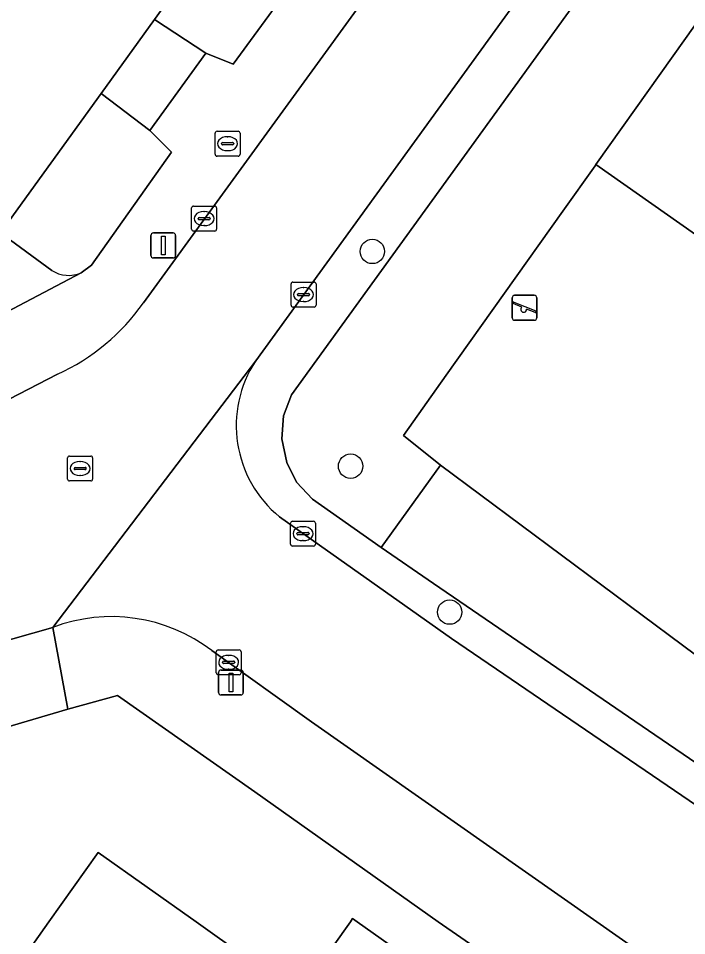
# Model space of a CAD drawing. Extents: x 160102 to 160934, y 382045 to 382923.
# Drawn here: x 160263.15 to 160289.97, y 382249.45 to 382286.24 of the extents above; entities that cross this region are included whole.
import ezdxf

# ---------------------------------------------------------------- set-up
doc = ezdxf.new("R2010")
doc.units = 0
for name, color, linetype in [('IMGEO_Boom', 7, 'Continuous'), ('IMGEO_Brandkraan', 7, 'Continuous'), ('IMGEO_Erf', 7, 'Continuous'), ('IMGEO_Groenvoorziening', 7, 'Continuous'), ('IMGEO_Hek', 7, 'Continuous'), ('IMGEO_Kolk', 7, 'Continuous'), ('IMGEO_Lichtmast', 7, 'Continuous'), ('IMGEO_Muur', 7, 'Continuous'), ('IMGEO_Pand', 7, 'Continuous'), ('IMGEO_Rijbaan_lokaal_open', 7, 'Continuous'), ('IMGEO_Rioolput', 7, 'Continuous'), ('IMGEO_Speelvoorziening', 7, 'Continuous'), ('IMGEO_Voetpad_halfverhard', 7, 'Continuous'), ('IMGEO_Voetpad_op_trap', 7, 'Continuous'), ('IMGEO_Voetpad_open', 7, 'Continuous')]:
    doc.layers.add(name, color=color, linetype=linetype)

msp = doc.modelspace()

# ---------------------------------------------------------------- linework, layer by layer
at = {"layer": 'IMGEO_Boom'}
for centre in [(160277.356, 382276.891), (160276.485, 382268.278), (160280.46, 382262.424)]:
    msp.add_circle(centre, 0.489, dxfattribs=at)
at = {"layer": 'IMGEO_Brandkraan'}
for p, q in [((160271.126, 382281.713), (160271.978, 382281.713)), ((160271.051, 382280.787), (160271.051, 382281.639)), ((160271.539, 382281.493), (160271.564, 382281.493)), ((160272.052, 382281.639), (160272.052, 382280.787)), ((160271.31, 382281.207), (160271.31, 382281.219)), ((160271.748, 382281.17), (160271.35, 382281.17)), ((160271.353, 382281.256), (160271.751, 382281.256)), ((160271.794, 382281.219), (160271.794, 382281.207)), ((160271.978, 382280.713), (160271.126, 382280.713)), ((160271.562, 382280.933), (160271.537, 382280.933))]:
    msp.add_line(p, q, dxfattribs=at)
for points in [[(160271.126, 382281.713), (160271.978, 382281.713)], [(160271.051, 382280.787), (160271.051, 382281.639)], [(160272.052, 382281.639), (160272.052, 382280.787)], [(160271.978, 382280.713), (160271.126, 382280.713)]]:
    msp.add_lwpolyline(points, dxfattribs=at)
for centre, radius, start, end in [((160271.128, 382281.637), 0.0765, 91.552, 178.448), ((160271.128, 382281.637), 0.0765, 91.552, 178.448), ((160271.976, 382281.637), 0.0765, 1.552, 88.448), ((160271.976, 382281.637), 0.0765, 1.552, 88.448), ((160271.35, 382281.216), 0.0403, 85.8775, 175.7526), ((160271.347, 382281.206), 0.0366, 178.938, 274.7102), ((160271.751, 382281.213), 0.043, 264.8664, 352.4533), ((160271.755, 382281.218), 0.0386, 1.7309, 96.639), ((160271.128, 382280.789), 0.0765, 181.552, 268.448), ((160271.128, 382280.789), 0.0765, 181.552, 268.448), ((160271.976, 382280.789), 0.0765, 271.552, 358.448), ((160271.976, 382280.789), 0.0765, 271.552, 358.448)]:
    msp.add_arc(centre, radius, start, end, dxfattribs=at)
for centre, major_axis, ratio, start_param, end_param in [((160271.538, 382281.213), (-0.387, 0.002), 0.722429, 4.712389, 7.853982), ((160271.563, 382281.213), (-0.39, 0.002), 0.717154, 1.570796, 4.712389)]:
    msp.add_ellipse(centre, major_axis=major_axis, ratio=ratio, start_param=start_param, end_param=end_param, dxfattribs=at)
at = {"layer": 'IMGEO_Erf'}
for points in [[(160293.473, 382240.701), (160280, 382250), (160272.637, 382255.213), (160267.134, 382259.083), (160265.134, 382258.534), (160245.056, 382252.605)], [(160258.847, 382250), (160263.426, 382246.751), (160264.12, 382247.729), (160263.222, 382248.365), (160264.382, 382250), (160266.357, 382252.785), (160270.283, 382250), (160274.4, 382247.08), (160276.475, 382250), (160276.567, 382250.13), (160276.751, 382250), (160283.166, 382245.457), (160279.394, 382240.141), (160285.753, 382235.63), (160276.629, 382222.77), (160270.28, 382227.274), (160266.508, 382221.957), (160262.395, 382224.799)]]:
    msp.add_lwpolyline(points, dxfattribs=at)
at = {"layer": 'IMGEO_Groenvoorziening'}
for points in [[(160297.248, 382282.645), (160304.236, 382292.65), (160301.765, 382294.341), (160308.267, 382303.482), (160304.682, 382306.09), (160301.959, 382302.247), (160300.173, 382299.793), (160295.749, 382293.643), (160288.929, 382284.04), (160286.328, 382280.377), (160302.677, 382268.897), (160305.902, 382273.485), (160313.714, 382284.598), (160314.569, 382285.862), (160314.443, 382285.95), (160307.36, 382275.744)], [(160288.929, 382284.04), (160295.749, 382293.643), (160300.173, 382299.793), (160299.004, 382300.635), (160296.687, 382302.334), (160274.113, 382271.141), (160273.795, 382270.291), (160273.723, 382269.369), (160273.922, 382268.422), (160274.32, 382267.634), (160274.955, 382266.953), (160277.714, 382265.011), (160280.088, 382268.322), (160278.607, 382269.505), (160280.325, 382271.923), (160284.995, 382278.5), (160286.295, 382280.331), (160286.328, 382280.377)], [(160279.403, 382294.824), (160278.558, 382295.709), (160276.546, 382297.18), (160272.641, 382291.77), (160268.612, 382286.188), (160270.676, 382284.841), (160271.769, 382284.397)], [(160286.328, 382280.377), (160286.295, 382280.331), (160284.995, 382278.5), (160280.325, 382271.923), (160278.607, 382269.505), (160280.088, 382268.322), (160293.036, 382258.688), (160296.626, 382256.07), (160298.448, 382258.582), (160299.528, 382260.025), (160304.677, 382267.418), (160302.807, 382268.801), (160302.677, 382268.897)]]:
    msp.add_lwpolyline(points, close=True, dxfattribs=at)
for points in [[(160296.687, 382302.334), (160295.13, 382303.476), (160272.677, 382272.508)], [(160273.638, 382266.243), (160274.689, 382265.5), (160280.538, 382261.367), (160295.738, 382251.003), (160296.529, 382252.151), (160288.689, 382257.509), (160279.811, 382263.578), (160277.714, 382265.011), (160274.955, 382266.953), (160274.32, 382267.634), (160273.922, 382268.422), (160273.723, 382269.369), (160273.795, 382270.291), (160274.113, 382271.141), (160296.687, 382302.334)], [(160269.297, 382280.875), (160268.432, 382281.741), (160266.478, 382283.231), (160262.438, 382277.634), (160264.492, 382276.131)], [(160265.673, 382276.039), (160266.092, 382276.34), (160269.297, 382280.875)], [(160280.088, 382268.322), (160277.714, 382265.011), (160279.811, 382263.578), (160288.689, 382257.509), (160296.529, 382252.151)], [(160302.12, 382253.297), (160303.135, 382255.246), (160298.448, 382258.582), (160296.626, 382256.07), (160293.036, 382258.688), (160280.088, 382268.322)]]:
    msp.add_lwpolyline(points, dxfattribs=at)
for centre, radius, start, end in [((160265.167, 382277.164), 1.234, 236.8613, 294.23), ((160276.632, 382269.909), 4.733, 146.6879, 230.7536)]:
    msp.add_arc(centre, radius, start, end, dxfattribs=at)
at = {"layer": 'IMGEO_Hek'}
for points in [[(160288.929, 382284.04), (160295.749, 382293.643)], [(160284.995, 382278.5), (160286.295, 382280.331), (160288.929, 382284.04)], [(160280.325, 382271.923), (160284.995, 382278.5)], [(160278.607, 382269.505), (160280.325, 382271.923)], [(160280.088, 382268.322), (160278.607, 382269.505)], [(160293.036, 382258.688), (160280.088, 382268.322)]]:
    msp.add_lwpolyline(points, dxfattribs=at)
at = {"layer": 'IMGEO_Kolk'}
for p, q in [((160270.106, 382277.782), (160270.106, 382278.634)), ((160270.181, 382278.708), (160271.033, 382278.708)), ((160270.594, 382278.488), (160270.619, 382278.488)), ((160271.107, 382278.634), (160271.107, 382277.782)), ((160270.365, 382278.202), (160270.365, 382278.214)), ((160270.803, 382278.165), (160270.405, 382278.165)), ((160270.408, 382278.251), (160270.806, 382278.251)), ((160270.849, 382278.214), (160270.849, 382278.202)), ((160271.033, 382277.708), (160270.181, 382277.708)), ((160270.617, 382277.928), (160270.592, 382277.928)), ((160274.096, 382274.734), (160274.096, 382275.586)), ((160274.171, 382275.66), (160275.023, 382275.66)), ((160275.097, 382275.586), (160275.097, 382274.734)), ((160274.355, 382275.154), (160274.355, 382275.166)), ((160274.793, 382275.117), (160274.395, 382275.117)), ((160274.398, 382275.203), (160274.796, 382275.203)), ((160274.584, 382275.44), (160274.609, 382275.44)), ((160274.839, 382275.166), (160274.839, 382275.154)), ((160274.607, 382274.88), (160274.582, 382274.88)), ((160275.023, 382274.66), (160274.171, 382274.66)), ((160274.075, 382265.145), (160274.075, 382265.997)), ((160274.15, 382266.071), (160275.002, 382266.071)), ((160275.076, 382265.997), (160275.076, 382265.145)), ((160274.334, 382265.565), (160274.334, 382265.577)), ((160274.772, 382265.528), (160274.374, 382265.528)), ((160274.377, 382265.614), (160274.775, 382265.614)), ((160274.563, 382265.851), (160274.588, 382265.851)), ((160274.818, 382265.577), (160274.818, 382265.565)), ((160274.586, 382265.291), (160274.561, 382265.291)), ((160275.002, 382265.071), (160274.15, 382265.071)), ((160271.092, 382259.985), (160271.092, 382260.837)), ((160271.167, 382260.911), (160272.019, 382260.911)), ((160272.093, 382260.837), (160272.093, 382259.985)), ((160271.351, 382260.405), (160271.351, 382260.417)), ((160271.789, 382260.368), (160271.391, 382260.368)), ((160271.394, 382260.454), (160271.792, 382260.454)), ((160271.58, 382260.691), (160271.605, 382260.691)), ((160271.835, 382260.417), (160271.835, 382260.405)), ((160271.603, 382260.131), (160271.578, 382260.131)), ((160272.019, 382259.911), (160271.167, 382259.911))]:
    msp.add_line(p, q, dxfattribs=at)
for points in [[(160270.106, 382277.782), (160270.106, 382278.634)], [(160270.181, 382278.708), (160271.033, 382278.708)], [(160271.107, 382278.634), (160271.107, 382277.782)], [(160271.033, 382277.708), (160270.181, 382277.708)], [(160274.096, 382274.734), (160274.096, 382275.586)], [(160274.171, 382275.66), (160275.023, 382275.66)], [(160275.097, 382275.586), (160275.097, 382274.734)], [(160275.023, 382274.66), (160274.171, 382274.66)], [(160274.075, 382265.145), (160274.075, 382265.997)], [(160274.15, 382266.071), (160275.002, 382266.071)], [(160275.076, 382265.997), (160275.076, 382265.145)], [(160275.002, 382265.071), (160274.15, 382265.071)], [(160271.092, 382259.985), (160271.092, 382260.837)], [(160271.167, 382260.911), (160272.019, 382260.911)], [(160272.093, 382260.837), (160272.093, 382259.985)], [(160272.019, 382259.911), (160271.167, 382259.911)]]:
    msp.add_lwpolyline(points, dxfattribs=at)
for centre, radius, start, end in [((160270.183, 382278.632), 0.0765, 91.552, 178.448), ((160270.183, 382278.632), 0.0765, 91.552, 178.448), ((160271.031, 382278.632), 0.0765, 1.552, 88.448), ((160271.031, 382278.632), 0.0765, 1.552, 88.448), ((160270.405, 382278.211), 0.0403, 85.8775, 175.7526), ((160270.402, 382278.201), 0.0366, 178.938, 274.7102), ((160270.806, 382278.208), 0.043, 264.8664, 352.4533), ((160270.81, 382278.213), 0.0386, 1.7309, 96.639), ((160270.183, 382277.784), 0.0765, 181.552, 268.448), ((160270.183, 382277.784), 0.0765, 181.552, 268.448), ((160271.031, 382277.784), 0.0765, 271.552, 358.448), ((160271.031, 382277.784), 0.0765, 271.552, 358.448), ((160274.173, 382275.584), 0.0765, 91.552, 178.448), ((160274.173, 382275.584), 0.0765, 91.552, 178.448), ((160275.021, 382275.584), 0.0765, 1.552, 88.448), ((160275.021, 382275.584), 0.0765, 1.552, 88.448), ((160274.395, 382275.163), 0.0403, 85.8775, 175.7526), ((160274.392, 382275.153), 0.0366, 178.938, 274.7102), ((160274.796, 382275.16), 0.043, 264.8664, 352.4533), ((160274.8, 382275.165), 0.0386, 1.7309, 96.639), ((160274.173, 382274.736), 0.0765, 181.552, 268.448), ((160274.173, 382274.736), 0.0765, 181.552, 268.448), ((160275.021, 382274.736), 0.0765, 271.552, 358.448), ((160275.021, 382274.736), 0.0765, 271.552, 358.448), ((160274.152, 382265.995), 0.0765, 91.552, 178.448), ((160274.152, 382265.995), 0.0765, 91.552, 178.448), ((160275, 382265.995), 0.0765, 1.552, 88.448), ((160275, 382265.995), 0.0765, 1.552, 88.448), ((160274.374, 382265.574), 0.0403, 85.8775, 175.7526), ((160274.371, 382265.564), 0.0366, 178.938, 274.7102), ((160274.775, 382265.571), 0.043, 264.8664, 352.4533), ((160274.779, 382265.576), 0.0386, 1.7309, 96.639), ((160274.152, 382265.147), 0.0765, 181.552, 268.448), ((160274.152, 382265.147), 0.0765, 181.552, 268.448), ((160275, 382265.147), 0.0765, 271.552, 358.448), ((160275, 382265.147), 0.0765, 271.552, 358.448), ((160271.169, 382260.835), 0.0765, 91.552, 178.448), ((160271.169, 382260.835), 0.0765, 91.552, 178.448), ((160272.017, 382260.835), 0.0765, 1.552, 88.448), ((160272.017, 382260.835), 0.0765, 1.552, 88.448), ((160271.391, 382260.414), 0.0403, 85.8775, 175.7526), ((160271.388, 382260.404), 0.0366, 178.938, 274.7102), ((160271.792, 382260.411), 0.043, 264.8664, 352.4533), ((160271.796, 382260.416), 0.0386, 1.7309, 96.639), ((160271.169, 382259.987), 0.0765, 181.552, 268.448), ((160271.169, 382259.987), 0.0765, 181.552, 268.448), ((160272.017, 382259.987), 0.0765, 271.552, 358.448), ((160272.017, 382259.987), 0.0765, 271.552, 358.448)]:
    msp.add_arc(centre, radius, start, end, dxfattribs=at)
for centre, major_axis, ratio, start_param, end_param in [((160270.593, 382278.208), (-0.387, 0.002), 0.722429, 4.712389, 7.853982), ((160270.618, 382278.208), (-0.39, 0.002), 0.717154, 1.570796, 4.712389), ((160274.583, 382275.16), (-0.387, 0.002), 0.722429, 4.712389, 7.853982), ((160274.608, 382275.16), (-0.39, 0.002), 0.717154, 1.570796, 4.712389), ((160274.562, 382265.571), (-0.387, 0.002), 0.722429, 4.712389, 7.853982), ((160274.587, 382265.571), (-0.39, 0.002), 0.717154, 1.570796, 4.712389), ((160271.579, 382260.411), (-0.387, 0.002), 0.722429, 4.712389, 7.853982), ((160271.604, 382260.411), (-0.39, 0.002), 0.717154, 1.570796, 4.712389)]:
    msp.add_ellipse(centre, major_axis=major_axis, ratio=ratio, start_param=start_param, end_param=end_param, dxfattribs=at)
at = {"layer": 'IMGEO_Lichtmast'}
for p, q in [((160268.474, 382276.732), (160268.474, 382277.532)), ((160268.474, 382277.532), (160268.474, 382276.732)), ((160268.574, 382277.632), (160269.364, 382277.632)), ((160269.364, 382277.632), (160268.574, 382277.632)), ((160269.464, 382277.532), (160269.464, 382276.732)), ((160269.464, 382276.732), (160269.464, 382277.532)), ((160269.364, 382276.632), (160268.574, 382276.632)), ((160268.574, 382276.632), (160269.364, 382276.632)), ((160271.189, 382259.203), (160271.189, 382260.003)), ((160271.189, 382260.003), (160271.189, 382259.203)), ((160271.289, 382260.103), (160272.079, 382260.103)), ((160272.079, 382260.103), (160271.289, 382260.103)), ((160272.179, 382260.003), (160272.179, 382259.203)), ((160272.179, 382259.203), (160272.179, 382260.003)), ((160272.079, 382259.103), (160271.289, 382259.103)), ((160271.289, 382259.103), (160272.079, 382259.103))]:
    msp.add_line(p, q, dxfattribs=at)
for points in [[(160268.894, 382277.507), (160269.044, 382277.507), (160269.044, 382276.757), (160268.894, 382276.757), (160268.894, 382277.507)], [(160271.609, 382259.978), (160271.759, 382259.978), (160271.759, 382259.228), (160271.609, 382259.228), (160271.609, 382259.978)]]:
    msp.add_lwpolyline(points, dxfattribs=at)
for centre, start, end in [((160268.574, 382277.532), 90, 180), ((160268.574, 382277.532), 90, 180), ((160269.364, 382277.532), 0, 90), ((160269.364, 382277.532), 360, 90), ((160268.574, 382276.732), 180, 270), ((160268.574, 382276.732), 180, 270), ((160269.364, 382276.732), 270, 0), ((160269.364, 382276.732), 270, 0), ((160271.289, 382260.003), 90, 180), ((160271.289, 382260.003), 90, 180), ((160272.079, 382260.003), 0, 90), ((160272.079, 382260.003), 360, 90), ((160271.289, 382259.203), 180, 270), ((160271.289, 382259.203), 180, 270), ((160272.079, 382259.203), 270, 0), ((160272.079, 382259.203), 270, 0)]:
    msp.add_arc(centre, 0.1, start, end, dxfattribs=at)
at = {"layer": 'IMGEO_Muur'}
for points in [[(160270.676, 382284.841), (160268.612, 382286.188)], [(160268.432, 382281.741), (160266.478, 382283.231)]]:
    msp.add_lwpolyline(points, dxfattribs=at)
at = {"layer": 'IMGEO_Pand'}
msp.add_lwpolyline([(160272.641, 382291.77), (160264.451, 382297.681), (160262.243, 382294.623), (160262.08, 382294.741), (160261.795, 382294.346), (160261.978, 382294.214), (160260.228, 382291.789), (160258.776, 382289.777), (160256.913, 382287.196), (160256.694, 382287.368), (160256.38, 382286.926), (160256.595, 382286.771), (160254.539, 382283.923), (160254.309, 382284.089), (160254.041, 382283.717), (160256.709, 382281.791), (160256.436, 382281.413), (160257.904, 382280.353), (160258.166, 382280.717), (160262.438, 382277.634), (160266.478, 382283.231), (160268.612, 382286.188)], close=True, dxfattribs=at)
msp.add_lwpolyline([(160262.395, 382224.799), (160266.508, 382221.957), (160270.28, 382227.274), (160276.629, 382222.77), (160285.753, 382235.63), (160279.394, 382240.141), (160283.166, 382245.457), (160276.751, 382250), (160276.567, 382250.13), (160276.475, 382250), (160274.4, 382247.08), (160270.283, 382250), (160266.357, 382252.785), (160264.382, 382250), (160263.222, 382248.365), (160264.12, 382247.729), (160263.426, 382246.751), (160258.847, 382250)], dxfattribs=at)
at = {"layer": 'IMGEO_Rijbaan_lokaal_open'}
for points in [[(160289.616, 382304.324), (160268.175, 382274.836)], [(160247.485, 382256.979), (160264.533, 382261.812), (160272.677, 382272.508), (160295.13, 382303.476)], [(160272.677, 382272.508), (160264.533, 382261.812)], [(160264.72, 382271.975), (160261.995, 382270.561), (160249.116, 382263.993)], [(160280.538, 382261.367), (160274.689, 382265.5), (160273.638, 382266.243)], [(160297.502, 382250), (160296.791, 382250.277), (160295.738, 382251.003), (160280.538, 382261.367)], [(160270.914, 382260.88), (160274.913, 382258.023), (160286.371, 382250), (160288.021, 382248.834), (160293.524, 382244.948)]]:
    msp.add_lwpolyline(points, dxfattribs=at)
for centre, radius, start, end in [((160261.341, 382279.572), 8.314, 293.9766, 325.2781), ((160276.632, 382269.909), 4.733, 146.6879, 230.7536), ((160266.887, 382255.621), 6.623, 52.5576, 110.8228)]:
    msp.add_arc(centre, radius, start, end, dxfattribs=at)
at = {"layer": 'IMGEO_Rioolput'}
for p, q in [((160265.132, 382267.759), (160265.132, 382268.611)), ((160265.207, 382268.685), (160266.059, 382268.685)), ((160265.62, 382268.465), (160265.645, 382268.465)), ((160266.133, 382268.611), (160266.133, 382267.759)), ((160265.391, 382268.179), (160265.391, 382268.191)), ((160265.829, 382268.142), (160265.431, 382268.142)), ((160265.434, 382268.228), (160265.832, 382268.228)), ((160265.875, 382268.191), (160265.875, 382268.179)), ((160265.643, 382267.905), (160265.618, 382267.905)), ((160266.059, 382267.685), (160265.207, 382267.685))]:
    msp.add_line(p, q, dxfattribs=at)
for points in [[(160265.132, 382267.759), (160265.132, 382268.611)], [(160265.207, 382268.685), (160266.059, 382268.685)], [(160266.133, 382268.611), (160266.133, 382267.759)], [(160266.059, 382267.685), (160265.207, 382267.685)]]:
    msp.add_lwpolyline(points, dxfattribs=at)
for centre, radius, start, end in [((160265.209, 382268.609), 0.0765, 91.552, 178.448), ((160265.209, 382268.609), 0.0765, 91.552, 178.448), ((160266.057, 382268.609), 0.0765, 1.552, 88.448), ((160266.057, 382268.609), 0.0765, 1.552, 88.448), ((160265.431, 382268.188), 0.0403, 85.8775, 175.7526), ((160265.428, 382268.178), 0.0366, 178.938, 274.7102), ((160265.832, 382268.185), 0.043, 264.8664, 352.4533), ((160265.836, 382268.19), 0.0386, 1.7309, 96.639), ((160265.209, 382267.761), 0.0765, 181.552, 268.448), ((160265.209, 382267.761), 0.0765, 181.552, 268.448), ((160266.057, 382267.761), 0.0765, 271.552, 358.448), ((160266.057, 382267.761), 0.0765, 271.552, 358.448)]:
    msp.add_arc(centre, radius, start, end, dxfattribs=at)
for centre, major_axis, ratio, start_param, end_param in [((160265.619, 382268.185), (-0.387, 0.002), 0.722429, 4.712389, 7.853982), ((160265.644, 382268.185), (-0.39, 0.002), 0.717154, 1.570796, 4.712389)]:
    msp.add_ellipse(centre, major_axis=major_axis, ratio=ratio, start_param=start_param, end_param=end_param, dxfattribs=at)
at = {"layer": 'IMGEO_Speelvoorziening'}
for p, q in [((160283.067, 382275.132), (160283.857, 382275.132)), ((160283.857, 382275.132), (160283.067, 382275.132)), ((160282.967, 382274.232), (160282.967, 382275.032)), ((160282.967, 382275.032), (160282.967, 382274.232)), ((160283.35, 382274.66), (160283.011, 382274.797)), ((160283.036, 382274.857), (160283.912, 382274.504)), ((160283.957, 382275.032), (160283.957, 382274.232)), ((160283.957, 382274.232), (160283.957, 382275.032)), ((160283.888, 382274.444), (160283.548, 382274.581)), ((160283.857, 382274.132), (160283.067, 382274.132)), ((160283.067, 382274.132), (160283.857, 382274.132))]:
    msp.add_line(p, q, dxfattribs=at)
for centre, radius, start, end in [((160283.067, 382275.032), 0.1, 90, 180), ((160283.067, 382275.032), 0.1, 90, 180), ((160283.857, 382275.032), 0.1, 0, 90), ((160283.857, 382275.032), 0.1, 360, 90), ((160283.024, 382274.827), 0.0327, 68.078, 248.078), ((160283.429, 382274.57), 0.12, 130.9928, 5.1632), ((160283.9, 382274.474), 0.0327, 248.078, 68.078), ((160283.067, 382274.232), 0.1, 180, 270), ((160283.067, 382274.232), 0.1, 180, 270), ((160283.857, 382274.232), 0.1, 270, 0), ((160283.857, 382274.232), 0.1, 270, 0)]:
    msp.add_arc(centre, radius, start, end, dxfattribs=at)
at = {"layer": 'IMGEO_Voetpad_halfverhard'}
msp.add_lwpolyline([(160212.035, 382279.893), (160210.318, 382277.551), (160221.197, 382269.739), (160223.138, 382268.345), (160240.993, 382255.523), (160245.056, 382252.605), (160265.134, 382258.534), (160264.533, 382261.812), (160247.485, 382256.979)], dxfattribs=at)
at = {"layer": 'IMGEO_Voetpad_op_trap'}
msp.add_lwpolyline([(160270.676, 382284.841), (160268.612, 382286.188), (160266.478, 382283.231), (160268.432, 382281.741)], close=True, dxfattribs=at)
at = {"layer": 'IMGEO_Voetpad_open'}
for points in [[(160316.545, 382346.036), (160308.058, 382334.367), (160305.457, 382330.791), (160302.211, 382326.327), (160301.037, 382326.9), (160298.895, 382323.741), (160299.689, 382322.897), (160292.147, 382312.353), (160291.034, 382312.917), (160288.861, 382309.817), (160289.716, 382309.012), (160281.865, 382298.215), (160280.822, 382298.79), (160278.558, 382295.709), (160279.403, 382294.824), (160271.769, 382284.397), (160270.676, 382284.841), (160268.432, 382281.741), (160269.297, 382280.875), (160266.092, 382276.34), (160265.673, 382276.039), (160261.925, 382274.064), (160247.072, 382266.243)], [(160268.175, 382274.836), (160289.616, 382304.324)], [(160264.492, 382276.131), (160262.438, 382277.634)], [(160261.925, 382274.064), (160265.673, 382276.039)], [(160249.116, 382263.993), (160261.995, 382270.561), (160264.72, 382271.975)], [(160264.533, 382261.812), (160265.134, 382258.534), (160267.134, 382259.083), (160272.637, 382255.213), (160280, 382250), (160293.473, 382240.701), (160293.524, 382244.948), (160288.021, 382248.834), (160286.371, 382250)], [(160286.371, 382250), (160274.913, 382258.023), (160270.914, 382260.88)]]:
    msp.add_lwpolyline(points, dxfattribs=at)
for centre, radius, start, end in [((160265.167, 382277.164), 1.234, 236.8613, 294.23), ((160261.341, 382279.572), 8.314, 293.9766, 325.2781), ((160266.887, 382255.621), 6.623, 52.5576, 110.8228)]:
    msp.add_arc(centre, radius, start, end, dxfattribs=at)

doc.saveas('drawing.dxf')
